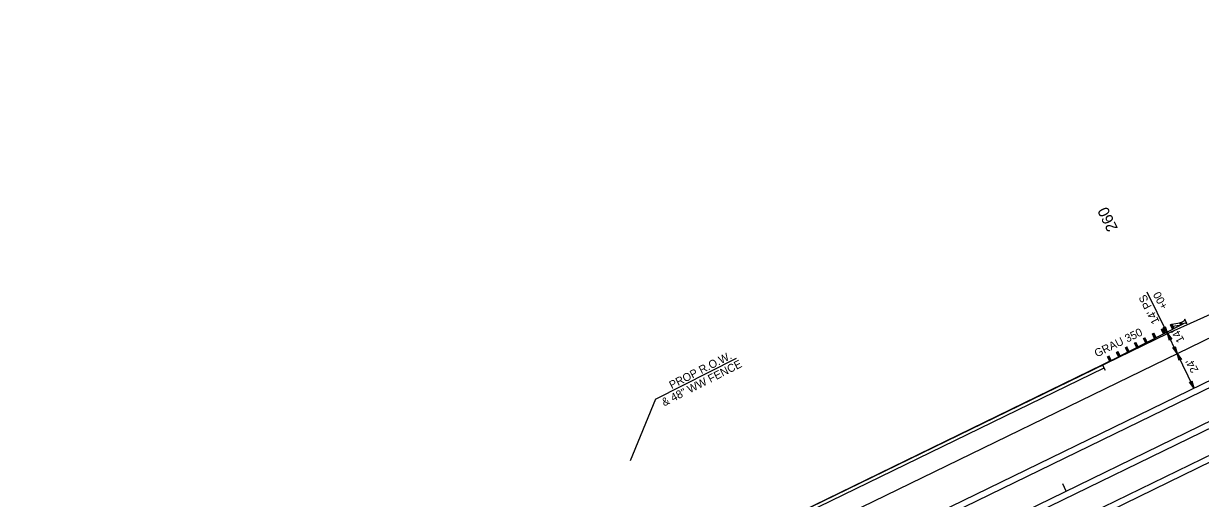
# Model space of a CAD drawing. Extents: x 2389694 to 2405615, y 547005 to 573532.
# Drawn here: x 2402784 to 2403520, y 571444 to 571741 of the extents above; entities that cross this region are included whole.
import ezdxf

# ---------------------------------------------------------------- set-up
doc = ezdxf.new("R2010")
doc.units = 0
for name, color, linetype in [('Prop Cable Guiderail Double Face', 7, 'Continuous'), ('Prop Conc Expressway Gutter', 7, 'Continuous'), ('Prop Dimension', 7, 'Continuous'), ('Prop Dimension Text', 7, 'Continuous'), ('Prop DSN Text', 7, 'Continuous'), ('Prop EOT', 7, 'Continuous'), ('Prop GRAU 350 Approach CELL', 7, 'Continuous'), ('Prop Guardrail', 7, 'Continuous'), ('Prop Horizontal Alignment', 7, 'Continuous'), ('Prop Horizontal Alignment Curve and Spiral Data', 7, 'Continuous'), ('Prop Horizontal Alignment Tick Small', 7, 'Continuous')]:
    doc.layers.add(name, color=color, linetype=linetype)

msp = doc.modelspace()

# ---------------------------------------------------------------- linework, layer by layer
at = {"layer": 'Prop Cable Guiderail Double Face'}
msp.add_line((2403770.89, 571607.31), (2402966.56, 571215.81), dxfattribs=at)
at = {"layer": 'Prop Conc Expressway Gutter'}
msp.add_line((2403050.48, 571326.72), (2403459.59, 571525.86), dxfattribs=at)
at = {"layer": 'Prop Dimension'}
for p, q in [((2403499.18, 571547.35), (2403486.6, 571573.18)), ((2403499.18, 571547.35), (2403497.42, 571550.95)), ((2403505.3, 571534.76), (2403499.18, 571547.35)), ((2403515.81, 571513.18), (2403505.3, 571534.76))]:
    msp.add_line(p, q, dxfattribs=at)
for points in [[(2403497.9, 571551.73), (2403499.18, 571547.35), (2403496.48, 571551.07), (2403497.45, 571550.9)], [(2403500.45, 571542.96), (2403499.18, 571547.35), (2403501.88, 571543.63), (2403500.9, 571543.8)], [(2403504.03, 571539.15), (2403505.3, 571534.76), (2403502.6, 571538.48), (2403503.57, 571538.31)], [(2403506.57, 571530.38), (2403505.3, 571534.76), (2403508, 571531.04), (2403507.03, 571531.21)], [(2403514.53, 571517.57), (2403515.81, 571513.18), (2403513.11, 571516.9), (2403514.08, 571516.73)]]:
    msp.add_lwpolyline(points, close=True, dxfattribs=at)
at = {"layer": 'Prop DSN Text'}
for q in [(2403229.85, 571531.83), (2403163.42, 571467.58)]:
    msp.add_line((2403179.35, 571506.1), q, dxfattribs=at)
at = {"layer": 'Prop EOT'}
for p, q in [((2403055.73, 571315.94), (2403775.05, 571666.06)), ((2403499.18, 571547.35), (2403773.3, 571669.65)), ((2401929.01, 570740.82), (2403785.55, 571644.48)), ((2402904.98, 571211.42), (2403787.3, 571640.88)), ((2402644.89, 571042.56), (2403803.93, 571606.71)), ((2401949.14, 570699.46), (2403805.68, 571603.12)), ((2403049.6, 571328.52), (2403499.18, 571547.35)), ((2403460.46, 571524.06), (2403458.68, 571527.73))]:
    msp.add_line(p, q, dxfattribs=at)
at = {"layer": 'Prop GRAU 350 Approach CELL'}
for p, q in [((2403509.47, 571554.93), (2403507.63, 571554.03)), ((2403510.16, 571556.22), (2403509.47, 571554.93)), ((2403511.44, 571553.57), (2403510.16, 571556.22)), ((2403463.62, 571530.15), (2403508.18, 571552.85)), ((2403489.82, 571547.02), (2403490.71, 571547.48)), ((2403490.71, 571547.48), (2403490.53, 571545.62)), ((2403492.13, 571544.68), (2403490.71, 571547.48)), ((2403495.5, 571549.76), (2403496.39, 571550.21)), ((2403496.86, 571547.09), (2403495.5, 571549.76)), ((2403497.07, 571548.88), (2403495.5, 571549.76)), ((2403496.39, 571550.21), (2403496.18, 571548.42)), ((2403496.18, 571548.42), (2403497.07, 571548.88)), ((2403496.18, 571548.42), (2403497.75, 571547.54)), ((2403497.75, 571547.54), (2403496.39, 571550.21)), ((2403496.86, 571547.09), (2403497.07, 571548.88)), ((2403501.08, 571552.68), (2403501.97, 571553.13)), ((2403502.47, 571549.95), (2403501.08, 571552.68)), ((2403502.67, 571551.77), (2403501.08, 571552.68)), ((2403501.97, 571553.13), (2403501.78, 571551.31)), ((2403501.78, 571551.31), (2403502.67, 571551.77)), ((2403501.78, 571551.31), (2403503.36, 571550.4)), ((2403501.97, 571553.13), (2403507.05, 571553.96)), ((2403503.36, 571550.4), (2403501.97, 571553.13)), ((2403502.47, 571549.95), (2403502.67, 571551.77)), ((2403502.67, 571551.77), (2403507.73, 571552.63)), ((2403507.05, 571553.96), (2403507.94, 571554.42)), ((2403507.05, 571553.96), (2403507.49, 571554.19)), ((2403507.73, 571552.63), (2403507.05, 571553.96)), ((2403508.62, 571553.08), (2403507.05, 571553.96)), ((2403507.63, 571554.03), (2403507.9, 571553.49)), ((2403507.94, 571554.42), (2403507.73, 571552.63)), ((2403507.9, 571553.49), (2403508.17, 571552.94)), ((2403508.62, 571553.08), (2403507.94, 571554.42)), ((2403508.17, 571552.94), (2403510.01, 571553.83)), ((2403510.01, 571553.83), (2403511.44, 571553.57)), ((2403478.63, 571541.22), (2403479.52, 571541.67)), ((2403480.01, 571538.5), (2403478.63, 571541.22)), ((2403480.21, 571540.32), (2403478.63, 571541.22)), ((2403479.52, 571541.67), (2403479.32, 571539.86)), ((2403479.32, 571539.86), (2403480.21, 571540.32)), ((2403480.91, 571538.96), (2403479.52, 571541.67)), ((2403480.01, 571538.5), (2403480.21, 571540.32)), ((2403484.25, 571544.07), (2403485.14, 571544.52)), ((2403485.63, 571541.36), (2403484.25, 571544.07)), ((2403485.83, 571543.17), (2403484.25, 571544.07)), ((2403485.14, 571544.52), (2403484.94, 571542.72)), ((2403484.94, 571542.72), (2403485.83, 571543.17)), ((2403484.94, 571542.72), (2403486.52, 571541.82)), ((2403486.52, 571541.82), (2403485.14, 571544.52)), ((2403485.63, 571541.36), (2403485.83, 571543.17)), ((2403485.63, 571541.36), (2403486.52, 571541.82)), ((2403491.24, 571544.23), (2403489.82, 571547.02)), ((2403491.42, 571546.08), (2403489.82, 571547.02)), ((2403490.53, 571545.62), (2403491.42, 571546.08)), ((2403490.53, 571545.62), (2403492.13, 571544.68)), ((2403491.24, 571544.23), (2403491.42, 571546.08)), ((2403462.76, 571533.06), (2403461.86, 571532.63)), ((2403463.17, 571529.93), (2403461.86, 571532.63)), ((2403461.86, 571532.63), (2403463.41, 571531.71)), ((2403462.51, 571531.28), (2403462.76, 571533.06)), ((2403464.07, 571530.37), (2403462.76, 571533.06)), ((2403467.42, 571535.45), (2403468.32, 571535.91)), ((2403468.79, 571532.78), (2403467.42, 571535.45)), ((2403469, 571534.57), (2403467.42, 571535.45)), ((2403468.32, 571535.91), (2403468.1, 571534.12)), ((2403468.1, 571534.12), (2403469, 571534.57)), ((2403468.1, 571534.12), (2403469.68, 571533.24)), ((2403469.68, 571533.24), (2403468.32, 571535.91)), ((2403469, 571534.57), (2403468.79, 571532.78)), ((2403468.79, 571532.78), (2403469.68, 571533.24)), ((2403469.68, 571533.24), (2403469, 571534.57)), ((2403473.01, 571538.36), (2403473.91, 571538.82)), ((2403474.4, 571535.64), (2403473.01, 571538.36)), ((2403474.6, 571537.46), (2403473.01, 571538.36)), ((2403473.91, 571538.82), (2403473.71, 571537)), ((2403473.71, 571537), (2403474.6, 571537.46)), ((2403473.71, 571537), (2403475.29, 571536.1)), ((2403475.29, 571536.1), (2403473.91, 571538.82)), ((2403474.4, 571535.64), (2403474.6, 571537.46)), ((2403479.32, 571539.86), (2403480.91, 571538.96)), ((2403462.51, 571531.28), (2403463.41, 571531.71)), ((2403464.07, 571530.37), (2403462.51, 571531.28)), ((2403463.41, 571531.71), (2403463.17, 571529.93)), ((2403463.17, 571529.93), (2403464.07, 571530.37))]:
    msp.add_line(p, q, dxfattribs=at)
at = {"layer": 'Prop Guardrail'}
for p, q in [((2403458.68, 571527.73), (2403376.62, 571487.73)), ((2403463.17, 571529.93), (2403458.68, 571527.73)), ((2403376.62, 571487.73), (2403224.7, 571413.76))]:
    msp.add_line(p, q, dxfattribs=at)
at = {"layer": 'Prop Horizontal Alignment'}
msp.add_line((2401939.08, 570720.14), (2404036.59, 571741.09), dxfattribs=at)
at = {"layer": 'Prop Horizontal Alignment Tick Small'}
msp.add_line((2403435.96, 571448.74), (2403433.77, 571453.23), dxfattribs=at)

# ---------------------------------------------------------------- texts
at = {"layer": 'Prop Dimension Text'}
for s, rotation, p in [("14' PS", 117.08446, (2403494.37, 571554.71)), ('+00', 118.28873, (2403499.74, 571564.02)), ("14'", 118.44384, (2403509.96, 571543.08)), ("24'", 118.44384, (2403518.8, 571524.32))]:
    msp.add_text(s, height=5, rotation=rotation, dxfattribs=at).set_placement(p)
at = {"layer": 'Prop DSN Text'}
for s, rotation, p in [('GRAU 350', 25.96667, (2403455.07, 571532.25)), ('PROP R.O.W.', 26.95949, (2403189.41, 571512.43)), ('& 48" WW FENCE', 26.95949, (2403184.69, 571501.62))]:
    msp.add_text(s, height=5, rotation=rotation, dxfattribs=at).set_placement(p)
at = {"layer": 'Prop Horizontal Alignment Curve and Spiral Data'}
msp.add_text('260', height=7, rotation=115.95411, dxfattribs=at).set_placement((2403468.36, 571613.06))

doc.saveas('drawing.dxf')
